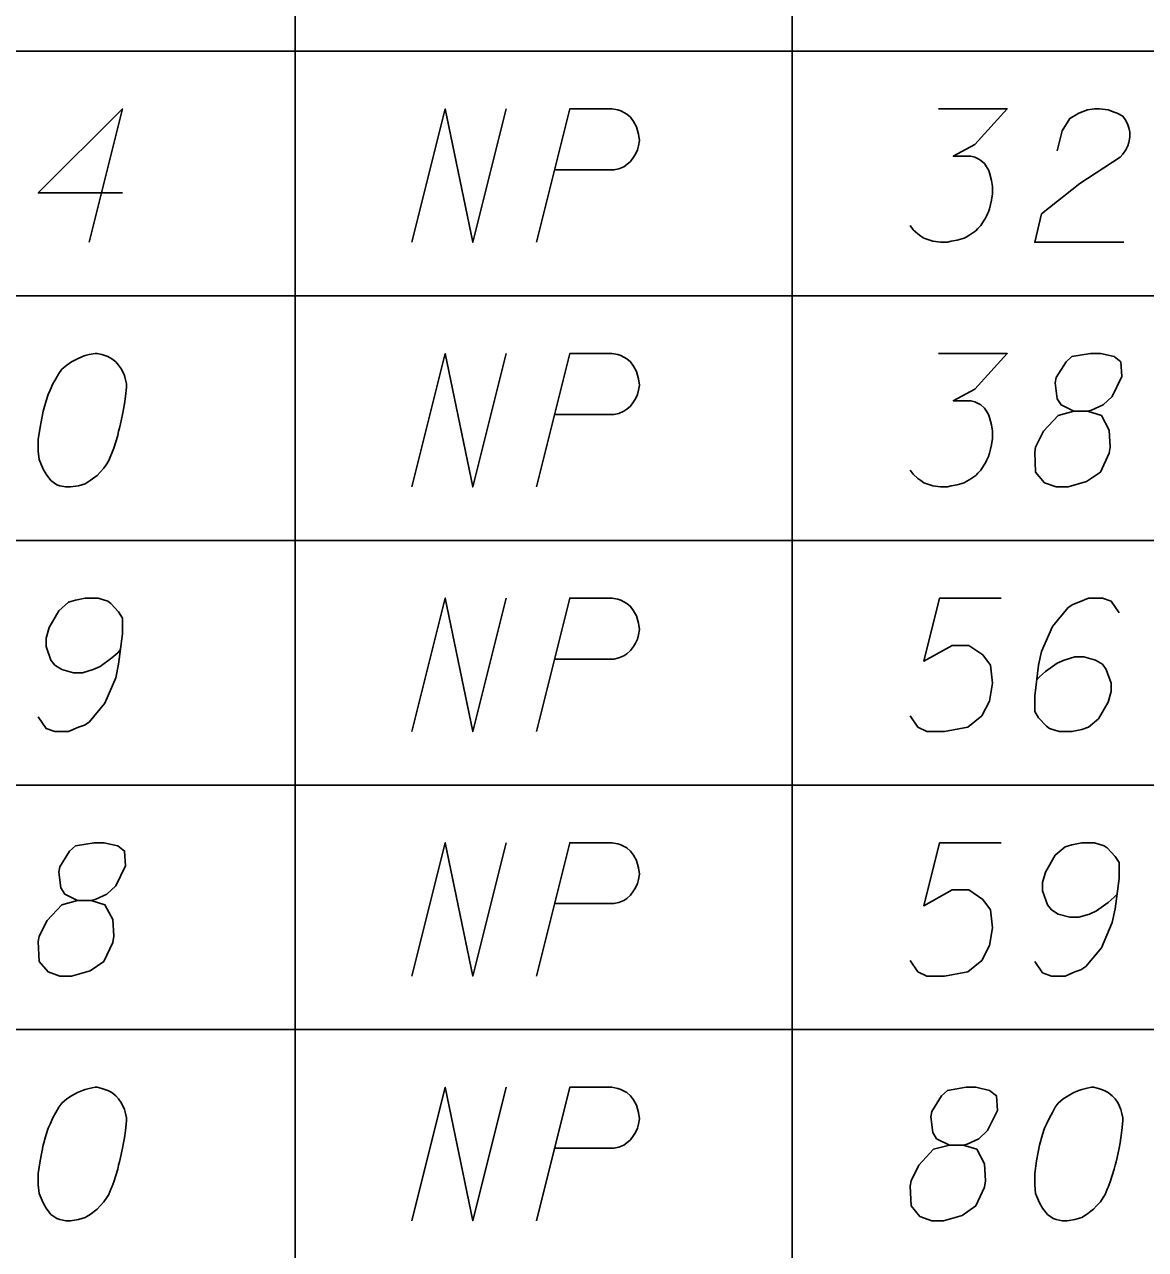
# Model space of a CAD drawing. Extents: x 2074207 to 2076812, y 516372 to 523312.
# Drawn here: x 2076498.46 to 2076538.78, y 518237.79 to 518281.86 of the extents above; entities that cross this region are included whole.
import ezdxf

# ---------------------------------------------------------------- set-up
doc = ezdxf.new("R2010")
doc.units = 0
doc.layers.add('Prop DirtTable_ Soil Test Results - Outline (Minor)', color=7, linetype='Continuous')
doc.layers.add('Prop DirtTable_ Soil Test Results - Tx (Sample Data)', color=7, linetype='Continuous')

msp = doc.modelspace()

# ---------------------------------------------------------------- linework, layer by layer
at = {"layer": 'Prop DirtTable_ Soil Test Results - Outline (Minor)'}
for p, q in [((2076508.192, 518289.699), (2076508.192, 518280.899)), ((2076526.074, 518289.699), (2076526.074, 518280.899)), ((2076260.609, 518280.899), (2076811.903, 518280.899)), ((2076260.609, 518280.899), (2076811.903, 518280.899)), ((2076508.192, 518280.899), (2076508.192, 518272.099)), ((2076526.074, 518280.899), (2076526.074, 518272.099)), ((2076260.609, 518272.099), (2076811.903, 518272.099)), ((2076260.609, 518272.099), (2076811.903, 518272.099)), ((2076508.192, 518272.099), (2076508.192, 518263.299)), ((2076526.074, 518272.099), (2076526.074, 518263.299)), ((2076260.609, 518263.299), (2076811.903, 518263.299)), ((2076260.609, 518263.299), (2076811.903, 518263.299)), ((2076508.192, 518263.299), (2076508.192, 518254.499)), ((2076526.074, 518263.299), (2076526.074, 518254.499)), ((2076260.609, 518254.499), (2076811.903, 518254.499)), ((2076260.609, 518254.499), (2076811.903, 518254.499)), ((2076508.192, 518254.499), (2076508.192, 518245.699)), ((2076526.074, 518254.499), (2076526.074, 518245.699)), ((2076260.609, 518245.699), (2076811.903, 518245.699)), ((2076260.609, 518245.699), (2076811.903, 518245.699)), ((2076508.192, 518245.699), (2076508.192, 518236.899)), ((2076526.074, 518245.699), (2076526.074, 518236.899))]:
    msp.add_line(p, q, dxfattribs=at)
at = {"layer": 'Prop DirtTable_ Soil Test Results - Tx (Sample Data)'}
for points in [[(2076501.989, 518275.802), (2076498.956, 518275.802), (2076501.989, 518278.825), (2076500.79, 518274.025)], [(2076512.396, 518274.025), (2076513.595, 518278.825), (2076514.583, 518274.025), (2076515.782, 518278.825)], [(2076516.876, 518274.025), (2076518.075, 518278.825), (2076519.592, 518278.825), (2076519.803, 518278.787), (2076519.909, 518278.75), (2076520.121, 518278.636), (2076520.262, 518278.523), (2076520.368, 518278.372), (2076520.474, 518278.183), (2076520.544, 518277.918), (2076520.58, 518277.691), (2076520.544, 518277.502), (2076520.509, 518277.351), (2076520.438, 518277.2), (2076520.368, 518277.087), (2076520.262, 518276.935), (2076520.121, 518276.822), (2076520.015, 518276.746), (2076519.839, 518276.671), (2076519.662, 518276.633), (2076517.546, 518276.633)], [(2076531.339, 518278.825), (2076533.808, 518278.825), (2076532.644, 518277.54), (2076531.868, 518277.124), (2076532.503, 518277.124), (2076532.644, 518277.087), (2076532.714, 518277.049), (2076532.785, 518277.011), (2076532.855, 518276.973), (2076532.997, 518276.86), (2076533.067, 518276.746), (2076533.138, 518276.633), (2076533.173, 518276.52), (2076533.243, 518276.255), (2076533.279, 518276.028), (2076533.279, 518275.915), (2076533.279, 518275.764), (2076533.243, 518275.537), (2076533.208, 518275.386), (2076533.173, 518275.235), (2076533.138, 518275.121), (2076533.102, 518275.046), (2076533.067, 518274.97), (2076533.032, 518274.894), (2076532.961, 518274.781), (2076532.855, 518274.63), (2076532.75, 518274.517), (2076532.679, 518274.441), (2076532.573, 518274.365), (2076532.467, 518274.29), (2076532.326, 518274.214), (2076532.256, 518274.176), (2076532.009, 518274.101), (2076531.797, 518274.063), (2076531.656, 518274.025), (2076531.409, 518274.025), (2076531.127, 518274.063), (2076531.021, 518274.101), (2076530.915, 518274.139), (2076530.809, 518274.176), (2076530.704, 518274.252), (2076530.598, 518274.328), (2076530.421, 518274.479), (2076530.316, 518274.63)], [(2076535.607, 518277.313), (2076535.783, 518278.031), (2076536.066, 518278.485), (2076536.383, 518278.674), (2076536.7, 518278.787), (2076536.947, 518278.825), (2076537.124, 518278.825), (2076537.441, 518278.787), (2076537.653, 518278.712), (2076537.759, 518278.674), (2076537.97, 518278.561), (2076538.076, 518278.409), (2076538.147, 518278.258), (2076538.182, 518278.145), (2076538.217, 518277.994), (2076538.217, 518277.805), (2076538.182, 518277.616), (2076538.147, 518277.502), (2076538.076, 518277.351), (2076537.97, 518277.2), (2076537.865, 518277.087), (2076536.418, 518276.142), (2076535.043, 518275.046), (2076534.796, 518274.025), (2076538.006, 518274.025)], [(2076501.072, 518270.025), (2076501.002, 518270.025), (2076500.79, 518269.987), (2076500.649, 518269.95), (2076500.543, 518269.912), (2076500.367, 518269.836), (2076500.155, 518269.723), (2076499.979, 518269.609), (2076499.802, 518269.458), (2076499.696, 518269.307), (2076499.591, 518269.118), (2076499.485, 518268.929), (2076499.379, 518268.702), (2076499.308, 518268.551), (2076499.238, 518268.324), (2076499.132, 518267.946), (2076499.026, 518267.38), (2076498.956, 518266.926), (2076498.956, 518266.51), (2076498.991, 518266.208), (2076499.132, 518265.868), (2076499.238, 518265.679), (2076499.414, 518265.452), (2076499.626, 518265.301), (2076499.732, 518265.263), (2076499.943, 518265.225), (2076500.12, 518265.225), (2076500.402, 518265.263), (2076500.649, 518265.339), (2076500.825, 518265.452), (2076501.072, 518265.641), (2076501.178, 518265.754), (2076501.319, 518265.905), (2076501.425, 518266.057), (2076501.495, 518266.17), (2076501.566, 518266.359), (2076501.601, 518266.435), (2076501.672, 518266.624), (2076501.742, 518266.85), (2076501.813, 518267.077), (2076501.848, 518267.228), (2076501.883, 518267.342), (2076501.919, 518267.493), (2076501.989, 518267.833), (2076502.025, 518268.022), (2076502.06, 518268.211), (2076502.095, 518268.476), (2076502.13, 518268.816), (2076502.13, 518268.929), (2076502.095, 518269.08), (2076502.06, 518269.231), (2076501.954, 518269.458), (2076501.848, 518269.609), (2076501.742, 518269.723), (2076501.601, 518269.836), (2076501.46, 518269.912), (2076501.354, 518269.95), (2076501.249, 518269.987), (2076501.072, 518270.025)], [(2076512.396, 518265.225), (2076513.595, 518270.025), (2076514.583, 518265.225), (2076515.782, 518270.025)], [(2076516.876, 518265.225), (2076518.075, 518270.025), (2076519.592, 518270.025), (2076519.803, 518269.987), (2076519.909, 518269.95), (2076520.121, 518269.836), (2076520.262, 518269.723), (2076520.368, 518269.572), (2076520.474, 518269.383), (2076520.544, 518269.118), (2076520.58, 518268.891), (2076520.544, 518268.702), (2076520.509, 518268.551), (2076520.438, 518268.4), (2076520.368, 518268.287), (2076520.262, 518268.135), (2076520.121, 518268.022), (2076520.015, 518267.946), (2076519.839, 518267.871), (2076519.662, 518267.833), (2076517.546, 518267.833)], [(2076531.339, 518270.025), (2076533.808, 518270.025), (2076532.644, 518268.74), (2076531.868, 518268.324), (2076532.503, 518268.324), (2076532.644, 518268.287), (2076532.714, 518268.249), (2076532.785, 518268.211), (2076532.855, 518268.173), (2076532.997, 518268.06), (2076533.067, 518267.946), (2076533.138, 518267.833), (2076533.173, 518267.72), (2076533.243, 518267.455), (2076533.279, 518267.228), (2076533.279, 518267.115), (2076533.279, 518266.964), (2076533.243, 518266.737), (2076533.208, 518266.586), (2076533.173, 518266.435), (2076533.138, 518266.321), (2076533.102, 518266.246), (2076533.067, 518266.17), (2076533.032, 518266.094), (2076532.961, 518265.981), (2076532.855, 518265.83), (2076532.75, 518265.717), (2076532.679, 518265.641), (2076532.573, 518265.565), (2076532.467, 518265.49), (2076532.326, 518265.414), (2076532.256, 518265.376), (2076532.009, 518265.301), (2076531.797, 518265.263), (2076531.656, 518265.225), (2076531.409, 518265.225), (2076531.127, 518265.263), (2076531.021, 518265.301), (2076530.915, 518265.339), (2076530.809, 518265.376), (2076530.704, 518265.452), (2076530.598, 518265.528), (2076530.421, 518265.679), (2076530.316, 518265.83)], [(2076536.207, 518267.946), (2076536.7, 518267.946), (2076536.842, 518267.984), (2076537.265, 518268.173), (2076537.582, 518268.476), (2076537.935, 518269.194), (2076537.9, 518269.723), (2076537.653, 518269.912), (2076537.159, 518270.025), (2076536.806, 518270.025), (2076536.136, 518269.912), (2076535.924, 518269.723), (2076535.572, 518269.156), (2076535.536, 518268.967), (2076535.607, 518268.4), (2076535.748, 518268.173), (2076536.207, 518267.946), (2076535.642, 518267.795), (2076535.113, 518267.228), (2076534.831, 518266.661), (2076534.796, 518266.472), (2076534.831, 518265.754), (2076535.148, 518265.376), (2076535.572, 518265.225), (2076535.995, 518265.225), (2076536.665, 518265.414), (2076537.159, 518265.754), (2076537.477, 518266.435), (2076537.512, 518266.661), (2076537.477, 518267.266), (2076537.194, 518267.795), (2076536.7, 518267.946)], [(2076498.956, 518256.954), (2076499.238, 518256.539), (2076499.555, 518256.425), (2076500.049, 518256.425), (2076500.402, 518256.576), (2076500.614, 518256.652), (2076500.79, 518256.765), (2076501.354, 518257.446), (2076501.742, 518258.353), (2076501.848, 518258.844), (2076501.989, 518259.94), (2076501.989, 518260.507), (2076501.848, 518260.734), (2076501.566, 518261.036), (2076501.46, 518261.112), (2076501.107, 518261.225), (2076500.649, 518261.225), (2076500.296, 518261.15), (2076500.049, 518261.074), (2076499.696, 518260.772), (2076499.344, 518260.167), (2076499.238, 518259.789), (2076499.238, 518259.487), (2076499.414, 518258.995), (2076499.555, 518258.806), (2076499.802, 518258.655), (2076500.226, 518258.542), (2076500.543, 518258.542), (2076500.931, 518258.655), (2076501.178, 518258.768), (2076501.601, 518259.071), (2076501.813, 518259.26), (2076501.919, 518259.373)], [(2076512.396, 518256.425), (2076513.595, 518261.225), (2076514.583, 518256.425), (2076515.782, 518261.225)], [(2076516.876, 518256.425), (2076518.075, 518261.225), (2076519.592, 518261.225), (2076519.803, 518261.187), (2076519.909, 518261.15), (2076520.121, 518261.036), (2076520.262, 518260.923), (2076520.368, 518260.772), (2076520.474, 518260.583), (2076520.544, 518260.318), (2076520.58, 518260.091), (2076520.544, 518259.902), (2076520.509, 518259.751), (2076520.438, 518259.6), (2076520.368, 518259.487), (2076520.262, 518259.335), (2076520.121, 518259.222), (2076520.015, 518259.146), (2076519.839, 518259.071), (2076519.662, 518259.033), (2076517.546, 518259.033)], [(2076533.596, 518261.225), (2076531.374, 518261.225), (2076530.809, 518258.957), (2076531.832, 518259.524), (2076532.432, 518259.524), (2076532.926, 518259.184), (2076533.208, 518258.806), (2076533.279, 518258.164), (2076533.173, 518257.521), (2076532.891, 518256.992), (2076532.397, 518256.576), (2076531.55, 518256.425), (2076530.915, 518256.425), (2076530.598, 518256.576), (2076530.316, 518256.992)], [(2076537.829, 518260.696), (2076537.547, 518261.112), (2076537.23, 518261.225), (2076536.736, 518261.225), (2076536.383, 518261.074), (2076536.171, 518260.998), (2076535.995, 518260.885), (2076535.431, 518260.205), (2076535.043, 518259.298), (2076534.937, 518258.806), (2076534.796, 518257.71), (2076534.796, 518257.143), (2076534.937, 518256.917), (2076535.219, 518256.614), (2076535.325, 518256.539), (2076535.678, 518256.425), (2076536.136, 518256.425), (2076536.489, 518256.501), (2076536.736, 518256.576), (2076537.089, 518256.879), (2076537.441, 518257.483), (2076537.547, 518257.861), (2076537.547, 518258.164), (2076537.371, 518258.655), (2076537.23, 518258.844), (2076536.983, 518258.995), (2076536.559, 518259.109), (2076536.242, 518259.109), (2076535.854, 518258.995), (2076535.607, 518258.882), (2076535.184, 518258.58), (2076534.972, 518258.391), (2076534.866, 518258.277)], [(2076500.367, 518250.346), (2076500.86, 518250.346), (2076501.002, 518250.384), (2076501.425, 518250.573), (2076501.742, 518250.876), (2076502.095, 518251.594), (2076502.06, 518252.123), (2076501.813, 518252.312), (2076501.319, 518252.425), (2076500.966, 518252.425), (2076500.296, 518252.312), (2076500.084, 518252.123), (2076499.732, 518251.556), (2076499.696, 518251.367), (2076499.767, 518250.8), (2076499.908, 518250.573), (2076500.367, 518250.346), (2076499.802, 518250.195), (2076499.273, 518249.628), (2076498.991, 518249.061), (2076498.956, 518248.872), (2076498.991, 518248.154), (2076499.308, 518247.776), (2076499.732, 518247.625), (2076500.155, 518247.625), (2076500.825, 518247.814), (2076501.319, 518248.154), (2076501.637, 518248.835), (2076501.672, 518249.061), (2076501.637, 518249.666), (2076501.354, 518250.195), (2076500.86, 518250.346)], [(2076512.396, 518247.625), (2076513.595, 518252.425), (2076514.583, 518247.625), (2076515.782, 518252.425)], [(2076516.876, 518247.625), (2076518.075, 518252.425), (2076519.592, 518252.425), (2076519.803, 518252.387), (2076519.909, 518252.35), (2076520.121, 518252.236), (2076520.262, 518252.123), (2076520.368, 518251.972), (2076520.474, 518251.783), (2076520.544, 518251.518), (2076520.58, 518251.291), (2076520.544, 518251.102), (2076520.509, 518250.951), (2076520.438, 518250.8), (2076520.368, 518250.687), (2076520.262, 518250.535), (2076520.121, 518250.422), (2076520.015, 518250.346), (2076519.839, 518250.271), (2076519.662, 518250.233), (2076517.546, 518250.233)], [(2076533.596, 518252.425), (2076531.374, 518252.425), (2076530.809, 518250.157), (2076531.832, 518250.724), (2076532.432, 518250.724), (2076532.926, 518250.384), (2076533.208, 518250.006), (2076533.279, 518249.364), (2076533.173, 518248.721), (2076532.891, 518248.192), (2076532.397, 518247.776), (2076531.55, 518247.625), (2076530.915, 518247.625), (2076530.598, 518247.776), (2076530.316, 518248.192)], [(2076534.796, 518248.154), (2076535.078, 518247.739), (2076535.395, 518247.625), (2076535.889, 518247.625), (2076536.242, 518247.776), (2076536.454, 518247.852), (2076536.63, 518247.965), (2076537.194, 518248.646), (2076537.582, 518249.553), (2076537.688, 518250.044), (2076537.829, 518251.14), (2076537.829, 518251.707), (2076537.688, 518251.934), (2076537.406, 518252.236), (2076537.3, 518252.312), (2076536.947, 518252.425), (2076536.489, 518252.425), (2076536.136, 518252.35), (2076535.889, 518252.274), (2076535.536, 518251.972), (2076535.184, 518251.367), (2076535.078, 518250.989), (2076535.078, 518250.687), (2076535.254, 518250.195), (2076535.395, 518250.006), (2076535.642, 518249.855), (2076536.066, 518249.742), (2076536.383, 518249.742), (2076536.771, 518249.855), (2076537.018, 518249.968), (2076537.441, 518250.271), (2076537.653, 518250.46), (2076537.759, 518250.573)], [(2076501.072, 518243.625), (2076501.002, 518243.625), (2076500.79, 518243.587), (2076500.649, 518243.55), (2076500.543, 518243.512), (2076500.367, 518243.436), (2076500.155, 518243.323), (2076499.979, 518243.209), (2076499.802, 518243.058), (2076499.696, 518242.907), (2076499.591, 518242.718), (2076499.485, 518242.529), (2076499.379, 518242.302), (2076499.308, 518242.151), (2076499.238, 518241.924), (2076499.132, 518241.546), (2076499.026, 518240.98), (2076498.956, 518240.526), (2076498.956, 518240.11), (2076498.991, 518239.808), (2076499.132, 518239.468), (2076499.238, 518239.279), (2076499.414, 518239.052), (2076499.626, 518238.901), (2076499.732, 518238.863), (2076499.943, 518238.825), (2076500.12, 518238.825), (2076500.402, 518238.863), (2076500.649, 518238.939), (2076500.825, 518239.052), (2076501.072, 518239.241), (2076501.178, 518239.354), (2076501.319, 518239.505), (2076501.425, 518239.657), (2076501.495, 518239.77), (2076501.566, 518239.959), (2076501.601, 518240.035), (2076501.672, 518240.224), (2076501.742, 518240.45), (2076501.813, 518240.677), (2076501.848, 518240.828), (2076501.883, 518240.942), (2076501.919, 518241.093), (2076501.989, 518241.433), (2076502.025, 518241.622), (2076502.06, 518241.811), (2076502.095, 518242.076), (2076502.13, 518242.416), (2076502.13, 518242.529), (2076502.095, 518242.68), (2076502.06, 518242.831), (2076501.954, 518243.058), (2076501.848, 518243.209), (2076501.742, 518243.323), (2076501.601, 518243.436), (2076501.46, 518243.512), (2076501.354, 518243.55), (2076501.249, 518243.587), (2076501.072, 518243.625)], [(2076512.396, 518238.825), (2076513.595, 518243.625), (2076514.583, 518238.825), (2076515.782, 518243.625)], [(2076516.876, 518238.825), (2076518.075, 518243.625), (2076519.592, 518243.625), (2076519.803, 518243.587), (2076519.909, 518243.55), (2076520.121, 518243.436), (2076520.262, 518243.323), (2076520.368, 518243.172), (2076520.474, 518242.983), (2076520.544, 518242.718), (2076520.58, 518242.491), (2076520.544, 518242.302), (2076520.509, 518242.151), (2076520.438, 518242), (2076520.368, 518241.887), (2076520.262, 518241.735), (2076520.121, 518241.622), (2076520.015, 518241.546), (2076519.839, 518241.471), (2076519.662, 518241.433), (2076517.546, 518241.433)], [(2076531.727, 518241.546), (2076532.22, 518241.546), (2076532.362, 518241.584), (2076532.785, 518241.773), (2076533.102, 518242.076), (2076533.455, 518242.794), (2076533.42, 518243.323), (2076533.173, 518243.512), (2076532.679, 518243.625), (2076532.326, 518243.625), (2076531.656, 518243.512), (2076531.444, 518243.323), (2076531.092, 518242.756), (2076531.056, 518242.567), (2076531.127, 518242), (2076531.268, 518241.773), (2076531.727, 518241.546), (2076531.162, 518241.395), (2076530.633, 518240.828), (2076530.351, 518240.261), (2076530.316, 518240.072), (2076530.351, 518239.354), (2076530.668, 518238.976), (2076531.092, 518238.825), (2076531.515, 518238.825), (2076532.185, 518239.014), (2076532.679, 518239.354), (2076532.997, 518240.035), (2076533.032, 518240.261), (2076532.997, 518240.866), (2076532.714, 518241.395), (2076532.22, 518241.546)], [(2076536.912, 518243.625), (2076536.842, 518243.625), (2076536.63, 518243.587), (2076536.489, 518243.55), (2076536.383, 518243.512), (2076536.207, 518243.436), (2076535.995, 518243.323), (2076535.819, 518243.209), (2076535.642, 518243.058), (2076535.536, 518242.907), (2076535.431, 518242.718), (2076535.325, 518242.529), (2076535.219, 518242.302), (2076535.148, 518242.151), (2076535.078, 518241.924), (2076534.972, 518241.546), (2076534.866, 518240.98), (2076534.796, 518240.526), (2076534.796, 518240.11), (2076534.831, 518239.808), (2076534.972, 518239.468), (2076535.078, 518239.279), (2076535.254, 518239.052), (2076535.466, 518238.901), (2076535.572, 518238.863), (2076535.783, 518238.825), (2076535.96, 518238.825), (2076536.242, 518238.863), (2076536.489, 518238.939), (2076536.665, 518239.052), (2076536.912, 518239.241), (2076537.018, 518239.354), (2076537.159, 518239.505), (2076537.265, 518239.657), (2076537.335, 518239.77), (2076537.406, 518239.959), (2076537.441, 518240.035), (2076537.512, 518240.224), (2076537.582, 518240.45), (2076537.653, 518240.677), (2076537.688, 518240.828), (2076537.723, 518240.942), (2076537.759, 518241.093), (2076537.829, 518241.433), (2076537.865, 518241.622), (2076537.9, 518241.811), (2076537.935, 518242.076), (2076537.97, 518242.416), (2076537.97, 518242.529), (2076537.935, 518242.68), (2076537.9, 518242.831), (2076537.794, 518243.058), (2076537.688, 518243.209), (2076537.582, 518243.323), (2076537.441, 518243.436), (2076537.3, 518243.512), (2076537.194, 518243.55), (2076537.089, 518243.587), (2076536.912, 518243.625)]]:
    msp.add_lwpolyline(points, dxfattribs=at)

doc.saveas('drawing.dxf')
